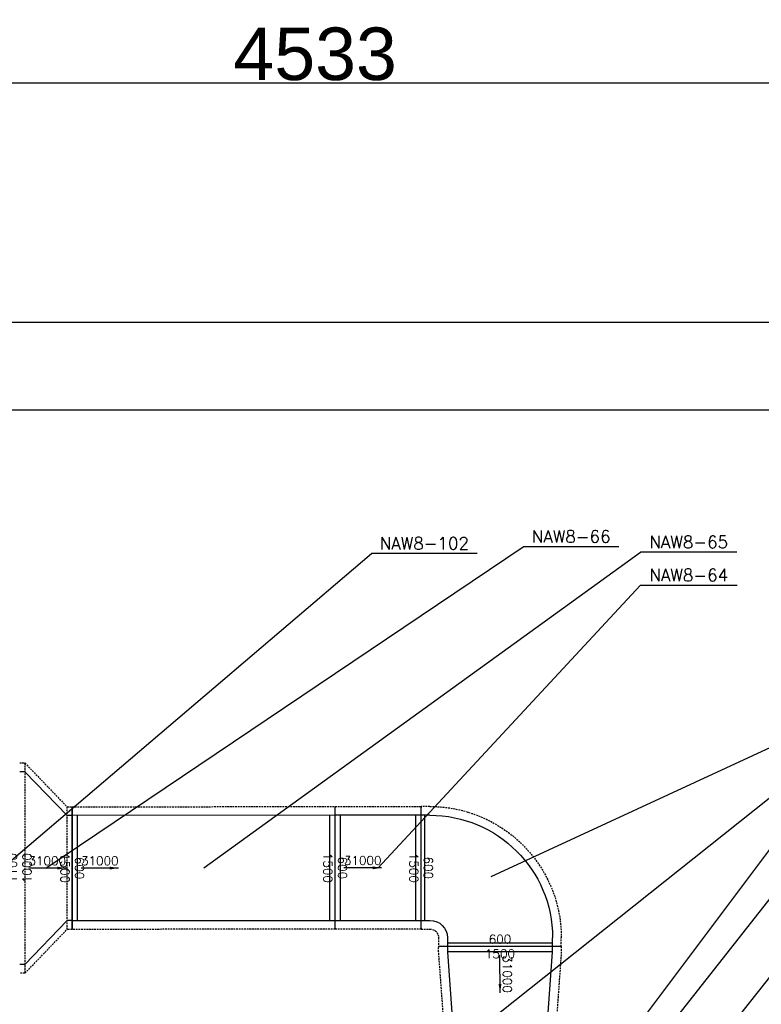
# Model space of a CAD drawing. Header units: millimetres. Extents: x 126553 to 403692, y -95821 to 38049.
# Tile 326 of 656: x 327692 to 328116, y -40520 to -39958. Entities that reach past the tile are written whole.
import ezdxf

# ---------------------------------------------------------------- set-up
doc = ezdxf.new("R2010")
doc.units = ezdxf.units.MM
doc.linetypes.add('DASHED', pattern=[15, 10, -5])
for name, color, linetype in [('FLUID-NAW8', 7, 'Continuous'), ('FLUID-NAW8-50-ARRDU', 7, 'Continuous'), ('FLUID-NAW8-50-DIM', 7, 'Continuous'), ('FLUID-NAW8-70-NUM', 7, 'Continuous'), ('FLUID-NAW8-INS', 7, 'Continuous')]:
    doc.layers.add(name, color=color, linetype=linetype)
doc.layers.add('WYMIAR', color=7, linetype='Continuous', lineweight=18)
doc.styles.add('Arial', font='arial.ttf')
doc.styles.add('FDBES', font='simplex.shx')
doc.dimstyles.new('cm_cm 1_100', dxfattribs={"dimtxt": 30, "dimasz": 0.5, "dimexe": 5, "dimexo": 3, "dimgap": 1, "dimtad": 1, "dimdec": 1, "dimrnd": 1, "dimdsep": 46, "dimtxsty": 'Arial', "dimblk": 'B', "dimcen": 0, "dimdle": 5, "dimse1": 1, "dimse2": 1, "dimclrd": 256, "dimclre": 256, "dimclrt": 6, "dimadec": 4, "dimazin": 0, "dimtfac": 1, "dimtdec": 1, "dimtmove": 0, "dimatfit": 3, "dimldrblk": 'NONE', "dimfxl": 1, "dimarcsym": 0})
doc.dimstyles.new('FDBES', dxfattribs={"dimscale": 50, "dimtxt": 4, "dimasz": 2.5, "dimexe": 0.8, "dimexo": 2, "dimgap": 1, "dimtad": 1, "dimdsep": 46, "dimtxsty": 'FDBES', "dimcen": 2.5, "dimclrd": 4, "dimclre": 5, "dimadec": 0, "dimazin": 0, "dimtfac": 1, "dimtmove": 0, "dimatfit": 3, "dimfxl": 1, "dimarcsym": 0})

# ---------------------------------------------------------------- blocks, each defined once
blk = doc.blocks.new('*U2651')
at = {"color": 0, "linetype": 'ByBlock', "lineweight": -2}
for p, q in [((-120, 300), (120, 550)), ((120, 550), (150, 550)), ((-150, 300), (-120, 300)), ((-150, -300), (-120, -300)), ((-120, -300), (120, -550)), ((120, -550), (150, -550))]:
    blk.add_line(p, q, dxfattribs=at)
at = {"color": 14, "linetype": 'Continuous', "lineweight": -2}
blk.add_line((-150, 345), (-150, -345), dxfattribs=at)
at = {"layer": 'FLUID-NAW8-INS', "color": 1, "linetype": 'DASHED', "lineweight": -3}
for p, q in [((120, 600), (-120, 350)), ((120, 600), (120, -600)), ((150, 600), (120, 600)), ((-120, 350), (-150, 350)), ((-150, 345), (-150, 350)), ((-120, -350), (-120, 350)), ((-150, -350), (-150, -345)), ((-150, -350), (-120, -350)), ((120, -600), (-120, -350)), ((120, -600), (150, -600))]:
    blk.add_line(p, q, dxfattribs=at)
blk = doc.blocks.new('*U2650')
at = {"color": 14, "linetype": 'Continuous', "lineweight": -2}
for p, q in [((-750, 345), (-750, -345)), ((750, 345), (750, -345))]:
    blk.add_line(p, q, dxfattribs=at)
at = {"color": 0, "linetype": 'ByBlock', "lineweight": -2}
for p, q in [((750, 300), (-750, 300)), ((-750, -300), (750, -300))]:
    blk.add_line(p, q, dxfattribs=at)
at = {"color": 3, "linetype": 'Continuous', "lineweight": -3}
for p, q in [((-720, 300), (-720, -300)), ((720, 300), (720, -300))]:
    blk.add_line(p, q, dxfattribs=at)
at = {"layer": 'FLUID-NAW8-INS', "color": 1, "linetype": 'DASHED', "lineweight": -3}
for p, q in [((-750, 350), (750, 350)), ((-750, 345), (-750, 350)), ((750, 345), (750, 350)), ((-750, -350), (-750, -345)), ((750, -350), (-750, -350)), ((750, -350), (750, -345))]:
    blk.add_line(p, q, dxfattribs=at)
blk = doc.blocks.new('*U2652')
at = {"color": 14, "linetype": 'Continuous', "lineweight": -2}
for p, q in [((-245, 345), (-245, -345)), ((245, 345), (245, -345))]:
    blk.add_line(p, q, dxfattribs=at)
at = {"color": 0, "linetype": 'ByBlock', "lineweight": -2}
for p, q in [((245, 300), (-245, 300)), ((-245, -300), (245, -300))]:
    blk.add_line(p, q, dxfattribs=at)
at = {"color": 3, "linetype": 'Continuous', "lineweight": -3}
for p, q in [((-215, 300), (-215, -300)), ((215, 300), (215, -300))]:
    blk.add_line(p, q, dxfattribs=at)
at = {"layer": 'FLUID-NAW8-INS', "color": 1, "linetype": 'DASHED', "lineweight": -3}
for p, q in [((-245, 350), (245, 350)), ((-245, 345), (-245, 350)), ((245, 345), (245, 350)), ((-245, -350), (-245, -345)), ((245, -350), (-245, -350)), ((245, -350), (245, -345))]:
    blk.add_line(p, q, dxfattribs=at)
blk = doc.blocks.new('*U2647')
at = {"color": 14, "linetype": 'Continuous', "lineweight": -2}
for p, q in [((400, 395), (400, -295)), ((295, -400), (-395, -400))]:
    blk.add_line(p, q, dxfattribs=at)
at = {"color": 0, "linetype": 'ByBlock', "lineweight": -2}
for p, q in [((400, 350), (350, 350)), ((350, -250), (400, -250)), ((-350, -350), (-350, -400)), ((250, -400), (250, -350))]:
    blk.add_line(p, q, dxfattribs=at)
at = {"color": 3, "linetype": 'Continuous', "lineweight": -3}
for p, q in [((380, 350), (380, -250)), ((-350, -380), (250, -380))]:
    blk.add_line(p, q, dxfattribs=at)
at = {"color": 0, "linetype": 'ByBlock', "lineweight": -2, "extrusion": (0, 0, -1)}
for major_axis in [(0, 700), (0, 700), (0, 100), (0, 100)]:
    blk.add_ellipse((350, -350), major_axis=major_axis, ratio=1, start_param=-1.570796, end_param=0, dxfattribs=at)
at = {"layer": 'FLUID-NAW8-INS', "color": 1, "linetype": 'DASHED', "lineweight": -3}
for p, q in [((400, 400), (350, 400)), ((400, 395), (400, 400)), ((350, -300), (400, -300)), ((400, -300), (400, -295)), ((-400, -350), (-400, -400)), ((300, -400), (300, -350)), ((-400, -400), (-395, -400)), ((295, -400), (300, -400))]:
    blk.add_line(p, q, dxfattribs=at)
at = {"layer": 'FLUID-NAW8-INS', "color": 1, "linetype": 'DASHED', "lineweight": -3, "extrusion": (0, 0, -1)}
for major_axis, start_param, end_param in [((0, 750), -1.570796, 0), ((-50, 0), -0.000868, 1.569928)]:
    blk.add_ellipse((350, -350), major_axis=major_axis, ratio=1, start_param=start_param, end_param=end_param, dxfattribs=at)
blk = doc.blocks.new('*U2645')
at = {"color": 14, "linetype": 'Continuous', "lineweight": -2}
for p, q in [((-375, 345), (-375, -345)), ((375, 295), (375, -295))]:
    blk.add_line(p, q, dxfattribs=at)
at = {"color": 0, "linetype": 'ByBlock', "lineweight": -2}
for p, q in [((-345, 300), (-375, 300)), ((345, 250), (-345, 300)), ((375, 250), (345, 250)), ((-345, -300), (345, -250)), ((345, -250), (375, -250)), ((-375, -300), (-345, -300))]:
    blk.add_line(p, q, dxfattribs=at)
at = {"color": 3, "linetype": 'Continuous', "lineweight": -3}
for p, q in [((-345, 300), (-345, -300)), ((345, 250), (345, -250))]:
    blk.add_line(p, q, dxfattribs=at)
at = {"layer": 'FLUID-NAW8-INS', "color": 1, "linetype": 'DASHED', "lineweight": -3}
for p, q in [((-375, 350), (-345, 350)), ((-375, 345), (-375, 350)), ((-345, 350), (345, 300)), ((345, 300), (375, 300)), ((375, 295), (375, 300)), ((345, -300), (-345, -350)), ((375, -300), (345, -300)), ((375, -300), (375, -295)), ((-375, -350), (-375, -345)), ((-345, -350), (-375, -350))]:
    blk.add_line(p, q, dxfattribs=at)
blk = doc.blocks.new('B')
at = {"color": 2}
blk.add_line((-3.5, -3.5), (3.5, 3.5), dxfattribs=at)
at = {"color": 6}
blk.add_line((-2.5, 0), (2.5, 0), dxfattribs=at)
blk.add_line((0, -7), (0, 7))
blk = doc.blocks.new('*D3095')
at = {"layer": 'Defpoints', "color": 0, "lineweight": -3}
for p in [(330127.52, -39993.6), (325594.35, -40130.3), (330127.52, -40130.3)]:
    blk.add_point(p, dxfattribs=at)
at = {"layer": 'WYMIAR', "lineweight": -2}
blk.add_line((325594.85, -39993.6), (330127.02, -39993.6), dxfattribs=at)
at = {"layer": 'WYMIAR', "lineweight": -2, "xscale": 0.5, "yscale": 0.5, "zscale": 0.5, "rotation": 180}
blk.add_blockref('B', (325594.35, -39993.6), dxfattribs=at)
at = {"layer": 'WYMIAR', "lineweight": -2, "xscale": 0.5, "yscale": 0.5, "zscale": 0.5}
blk.add_blockref('B', (330127.52, -39993.6), dxfattribs=at)
at = {"layer": 'WYMIAR', "color": 6, "lineweight": -3, "insert": (327860.94, -39977.27), "char_height": 30, "attachment_point": 5, "style": 'Arial'}
blk.add_mtext('4533', dxfattribs=at)
blk = doc.blocks.new('_None')
blk = doc.blocks.new('*U2671')
at = {"color": 3, "insert": (0, 0), "char_height": 5, "attachment_point": 4, "style": 'FDBES'}
blk.add_mtext('31000\\P ', dxfattribs=at)
blk.add_leader([(21.43, 0), (0, 0)], dimstyle='FDBES', override={"dimscale": 2, "dimclrd": 5})
blk = doc.blocks.new('*U2675')
at = {"color": 3, "insert": (0, 0), "char_height": 5, "attachment_point": 4, "rotation": 180, "style": 'FDBES'}
blk.add_mtext('31000\\P ', dxfattribs=at)
blk.add_leader([(-21.43, 0), (0, 0)], dimstyle='FDBES', override={"dimscale": 2, "dimclrd": 5})
blk = doc.blocks.new('*U2676')
at = {"color": 3, "insert": (0, 0), "char_height": 5, "attachment_point": 4, "rotation": 180, "style": 'FDBES'}
blk.add_mtext('31000\\P ', dxfattribs=at)
blk.add_leader([(-21.43, 0), (0, 0)], dimstyle='FDBES', override={"dimscale": 2, "dimclrd": 5})
blk = doc.blocks.new('*U2677')
at = {"color": 3, "insert": (0, 0), "char_height": 5, "attachment_point": 4, "style": 'FDBES'}
blk.add_mtext('31000\\P ', dxfattribs=at)
blk.add_leader([(21.43, 0), (0, 0)], dimstyle='FDBES', override={"dimscale": 2, "dimclrd": 5})
blk = doc.blocks.new('*U2708')
at = {"color": 6}
blk.add_line((293.49, 301.7), (238.56, 301.7), dxfattribs=at)
at = {"color": 3, "insert": (266.02, 301.7), "char_height": 7, "attachment_point": 5, "style": 'FDBES'}
blk.add_mtext('NAW8-58\\P ', dxfattribs=at)
blk.add_leader([(0, 0), (238.56, 301.7)], dimstyle='FDBES', override={"dimscale": 0.175, "dimclrd": 5})
blk = doc.blocks.new('*U2707')
at = {"color": 6}
blk.add_line((329.86, 343.04), (269.59, 343.04), dxfattribs=at)
at = {"color": 3, "insert": (299.72, 343.04), "char_height": 7, "attachment_point": 5, "style": 'FDBES'}
blk.add_mtext('NAW8-100\\P ', dxfattribs=at)
blk.add_leader([(0, 0), (269.59, 343.04)], dimstyle='FDBES', override={"dimscale": 0.175, "dimclrd": 5})
blk = doc.blocks.new('*U2715')
at = {"color": 6}
blk.add_line((224.89, 220.36), (169.96, 220.36), dxfattribs=at)
at = {"color": 3, "insert": (197.42, 220.36), "char_height": 7, "attachment_point": 5, "style": 'FDBES'}
blk.add_mtext('NAW8-60\\P ', dxfattribs=at)
blk.add_leader([(0, 0), (169.96, 220.36)], dimstyle='FDBES', override={"dimscale": 0.175, "dimclrd": 5})
blk = doc.blocks.new('*U2714')
at = {"color": 6}
blk.add_line((223.39, 228.91), (171.46, 228.91), dxfattribs=at)
at = {"color": 3, "insert": (197.42, 228.91), "char_height": 7, "attachment_point": 5, "style": 'FDBES'}
blk.add_mtext('NAW8-61\\P ', dxfattribs=at)
blk.add_leader([(0, 0), (171.46, 228.91)], dimstyle='FDBES', override={"dimscale": 0.175, "dimclrd": 5})
blk = doc.blocks.new('*U2713')
at = {"color": 6}
blk.add_line((224.92, 135.39), (169.99, 135.39), dxfattribs=at)
at = {"color": 3, "insert": (197.46, 135.39), "char_height": 7, "attachment_point": 5, "style": 'FDBES'}
blk.add_mtext('NAW8-62\\P ', dxfattribs=at)
blk.add_leader([(0, 0), (169.99, 135.39)], dimstyle='FDBES', override={"dimscale": 0.175, "dimclrd": 5})
blk = doc.blocks.new('*U2712')
at = {"color": 6}
blk.add_line((229.99, 80.94), (175.06, 80.94), dxfattribs=at)
at = {"color": 3, "insert": (202.52, 80.94), "char_height": 7, "attachment_point": 5, "style": 'FDBES'}
blk.add_mtext('NAW8-63\\P ', dxfattribs=at)
blk.add_leader([(0, 0), (175.06, 80.94)], dimstyle='FDBES', override={"dimscale": 0.175, "dimclrd": 5})
blk = doc.blocks.new('*U2711')
at = {"color": 6}
blk.add_line((204.84, 161.26), (149.57, 161.26), dxfattribs=at)
at = {"color": 3, "insert": (177.21, 161.26), "char_height": 7, "attachment_point": 5, "style": 'FDBES'}
blk.add_mtext('NAW8-64\\P ', dxfattribs=at)
blk.add_leader([(0, 0), (149.57, 161.26)], dimstyle='FDBES', override={"dimscale": 0.175, "dimclrd": 5})
blk = doc.blocks.new('*U2710')
at = {"color": 6}
blk.add_line((304.2, 180.26), (249.26, 180.26), dxfattribs=at)
at = {"color": 3, "insert": (276.73, 180.26), "char_height": 7, "attachment_point": 5, "style": 'FDBES'}
blk.add_mtext('NAW8-65\\P ', dxfattribs=at)
blk.add_leader([(0, 0), (249.26, 180.26)], dimstyle='FDBES', override={"dimscale": 0.175, "dimclrd": 5})
blk = doc.blocks.new('*U2705')
at = {"color": 6}
blk.add_line((326.97, 183.47), (272.37, 183.47), dxfattribs=at)
at = {"color": 3, "insert": (299.67, 183.47), "char_height": 7, "attachment_point": 5, "style": 'FDBES'}
blk.add_mtext('NAW8-66\\P ', dxfattribs=at)
blk.add_leader([(0, 0), (272.37, 183.47)], dimstyle='FDBES', override={"dimscale": 0.175, "dimclrd": 5})
blk = doc.blocks.new('*U2706')
at = {"color": 6}
blk.add_line((271.02, 179.53), (210.75, 179.53), dxfattribs=at)
at = {"color": 3, "insert": (240.88, 179.53), "char_height": 7, "attachment_point": 5, "style": 'FDBES'}
blk.add_mtext('NAW8-102\\P ', dxfattribs=at)
blk.add_leader([(0, 0), (210.75, 179.53)], dimstyle='FDBES', override={"dimscale": 0.175, "dimclrd": 5})

msp = doc.modelspace()

# ---------------------------------------------------------------- linework, layer by layer
at = {"layer": 'WYMIAR', "color": 7, "lineweight": -3}
for p, q in [((325594.35221, -40130.29933), (330127.52023, -40130.29933)), ((325794.35221, -40180.29933), (330077.52023, -40180.29933))]:
    msp.add_line(p, q, dxfattribs=at)

# ---------------------------------------------------------------- block references
at = {"layer": 'FLUID-NAW8', "color": 30, "linetype": 'Continuous', "extrusion": (-1.22465e-16, 0, -1), "xscale": 0.09999999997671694, "yscale": 0.1000000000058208, "zscale": 0.1}
msp.add_blockref('*U2651', (-327707.34393, -40441.90911), dxfattribs=at)
at = {"layer": 'FLUID-NAW8', "color": 30, "linetype": 'Continuous'}
for name, p, xscale, yscale, zscale, rotation in [('*U2650', (327797.3439, -40441.84402), 0.1000000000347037, 0.1000000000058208, 0.09999999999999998, 180.049725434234), ('*U2652', (327896.87, -40441.75765), 0.1000000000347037, 0.1000000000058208, 0.09999999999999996, 180.049725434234), ('*U2647', (327961.37432, -40446.70167), 0.1000000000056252, 0.1000000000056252, 0.1, 270.0497254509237), ('*U2645', (327966.44158, -40524.1973), 0.1000000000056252, 0.1000000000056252, 0.1, 270.0497254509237)]:
    msp.add_blockref(name, p, dxfattribs=dict(at, xscale=xscale, yscale=yscale, zscale=zscale, rotation=rotation))
at = {"layer": 'FLUID-NAW8-50-ARRDU'}
msp.add_blockref('*U2671', (327697.34393, -40441.90911), dxfattribs=at)
for name, p, rotation in [('*U2675', (327727.34393, -40441.90478), 180.0497254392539), ('*U2676', (327877.37001, -40441.77457), 180.0497254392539), ('*U2677', (327966.41337, -40491.69731), 270.0497254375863)]:
    msp.add_blockref(name, p, dxfattribs=dict(at, rotation=rotation))
at = {"layer": 'FLUID-NAW8-70-NUM', "linetype": 'ByBlock'}
for name, p in [('*U2705', (327707.34393, -40441.90911)), ('*U2706', (327682.34393, -40441.90911)), ('*U2710', (327797.3439, -40441.84402)), ('*U2711', (327896.87, -40441.75765)), ('*U2712', (327961.37432, -40446.70167)), ('*U2713', (327966.44158, -40524.1973)), ('*U2714', (327966.47412, -40636.69729)), ('*U2707', (327864.17412, -40785.39324)), ('*U2708', (327897.87412, -40785.39324)), ('*U2715', (327966.47412, -40728.54324))]:
    msp.add_blockref(name, p, dxfattribs=at)

# ---------------------------------------------------------------- texts
at = {"layer": 'FLUID-NAW8-50-DIM', "color": 3, "char_height": 5, "attachment_point": 5, "style": 'FDBES'}
for s, insert, rotation in [('1100\\P1000', (327692.34393, -40441.90911), 90), ('600\\P1500', (327722.34393, -40441.90911), 270.0497254), ('600\\P1500', (327872.37001, -40441.77891), 270.0497254), ('600\\P1500', (327921.36999, -40441.73639), 270.0497254), ('600\\P1500', (327966.40903, -40486.69731), 0.0497254)]:
    msp.add_mtext(s, dxfattribs=dict(at, insert=insert, rotation=rotation))

# ---------------------------------------------------------------- dimensions: what is measured, and where the dimension line sits
at = {"layer": 'WYMIAR', "color": 6, "lineweight": -3}
dim = msp.add_linear_dim(base=(330127.52023, -39993.59959), p1=(325594.35221, -40130.29933), p2=(330127.52023, -40130.29933), dimstyle='cm_cm 1_100', dxfattribs=at)
dim.commit()
dim.dimension.update_dxf_attribs({"geometry": '*D3095', "text_midpoint": (327860.93622, -39977.27217)})

doc.saveas('drawing.dxf')
